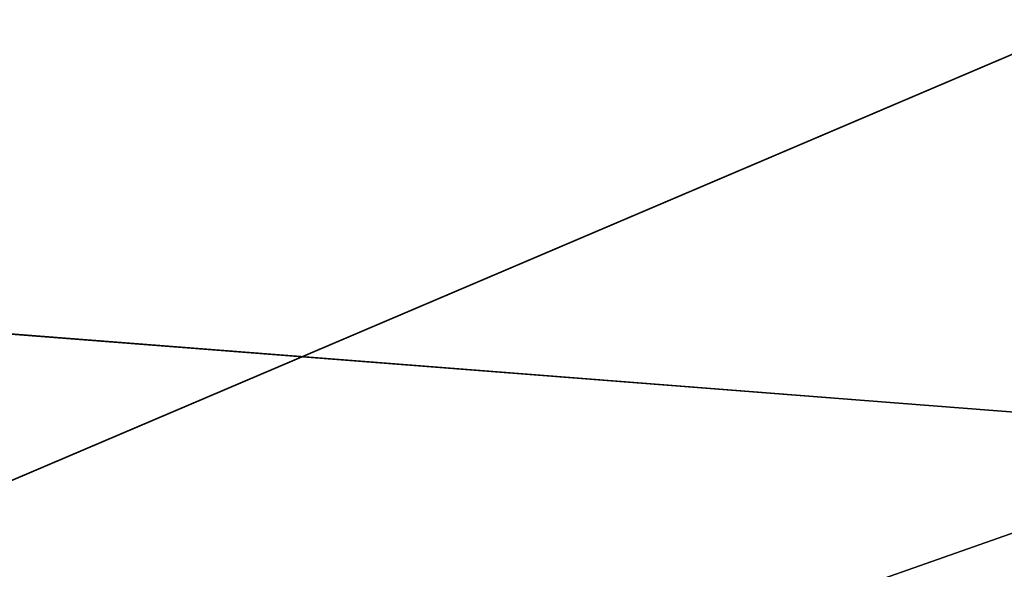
# Model space of a CAD drawing. Extents: x 226 to 378, y -30 to 313.
# Tile 353 of 656: x 311.85 to 320.51, y 181.31 to 186.14. Entities that reach past the tile are written whole.
import ezdxf

# ---------------------------------------------------------------- set-up
doc = ezdxf.new("R2010")
doc.units = 0
doc.header["$LTSCALE"] = 25.4
doc.layers.get('0').update_dxf_attribs({"color": 13, "linetype": 'CONTINUOUS'})
doc.layers.add('_NCL1_62', color=7, linetype='CONTINUOUS')
doc.layers.add('_NCL1_63', color=3, linetype='CONTINUOUS')

# ---------------------------------------------------------------- blocks, each defined once
blk = doc.blocks.new('EWON_2005CD_4005CD_COSY141')
at = {"layer": '_NCL1_62', "color": 0}
for q in [(45.72, 121.92, 27.94), (45.72, 121.92, 27.94), (45.72, 127, 27.94), (45.72, 127, 27.94)]:
    blk.add_line((114.3, 151.13, 27.94), q, dxfattribs=at)
at = {"layer": '_NCL1_63', "color": 0}
blk.add_line((38.1, 131.572, 295.91), (106.68, 126.238, 295.91), dxfattribs=at)
blk.add_line((38.1, 131.572, 295.91), (106.68, 126.238, 295.91), dxfattribs=at)
at = {"layer": '_NCL1_62', "color": 7}
mesh = blk.add_polyface(dxfattribs=at)
corners = [(114.3, 151.13, 27.94), (45.72, 121.92, 27.94), (114.3, 86.36, 27.94)]
mesh.append_faces([[corners[k] for k in face] for face in [(0, 1, 2)]], dxfattribs={"color": 7})
mesh = blk.add_polyface(dxfattribs=at)
corners = [(114.3, 151.13, 27.94), (45.72, 127, 27.94), (45.72, 121.92, 27.94)]
mesh.append_faces([[corners[k] for k in face] for face in [(0, 1, 2)]], dxfattribs={"color": 7})
mesh = blk.add_polyface(dxfattribs=at)
corners = [(114.3, 151.13, 27.94), (45.72, 134.62, 27.94), (45.72, 127, 27.94)]
mesh.append_faces([[corners[k] for k in face] for face in [(0, 1, 2)]], dxfattribs={"color": 7})
at = {"layer": '_NCL1_63', "color": 3}
mesh = blk.add_polyface(dxfattribs=at)
corners = [(106.68, 126.238, 295.91), (38.1, 126.238, 295.91), (38.1, 131.572, 295.91)]
mesh.append_faces([[corners[k] for k in face] for face in [(0, 1, 2)]], dxfattribs={"color": 3})
mesh = blk.add_polyface(dxfattribs=at)
corners = [(106.68, 126.238, 295.91), (38.1, 131.572, 295.91), (106.68, 131.572, 295.91)]
mesh.append_faces([[corners[k] for k in face] for face in [(0, 1, 2)]], dxfattribs={"color": 3})

msp = doc.modelspace()

# ---------------------------------------------------------------- block references
at = {"color": 0, "rotation": 179.9999999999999}
msp.add_blockref('EWON_2005CD_4005CD_COSY141', (378.0374, 312.7553), dxfattribs=at)

doc.saveas('drawing.dxf')
